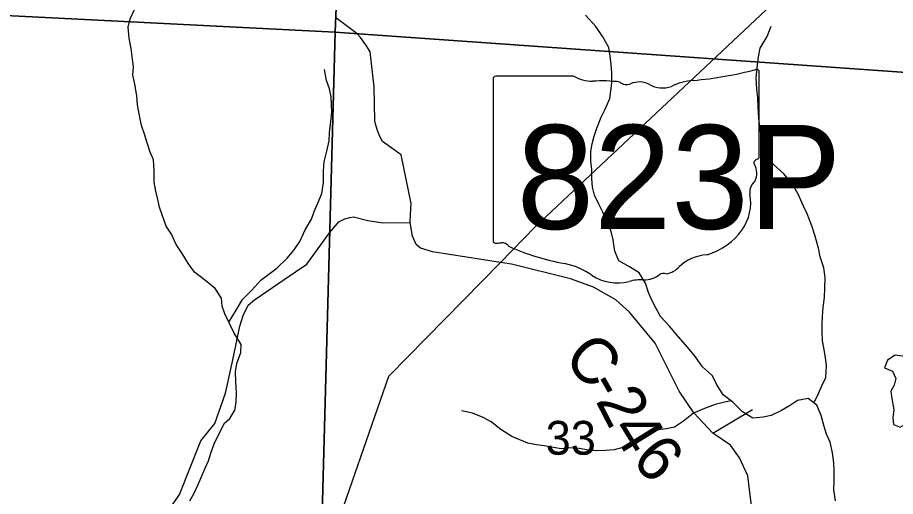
# Model space of a CAD drawing. Extents: x 1624196 to 2029251, y 146837 to 440034.
# Drawn here: x 1860244 to 1865984, y 283391 to 286524 of the extents above; entities that cross this region are included whole.
import ezdxf

# ---------------------------------------------------------------- set-up
doc = ezdxf.new("R2010")
doc.units = 0
for name, color, linetype in [('GM_P_State_Alignment', 7, 'Continuous'), ('GM_P_State_Location', 7, 'Continuous'), ('GM_P_State_Shield', 7, 'Continuous'), ('GM_X_County_Road', 7, 'Continuous'), ('GM_X_County_Road_Text', 7, 'Continuous'), ('GM_X_Minor_Lake', 7, 'Continuous'), ('GM_X_Minor_River', 7, 'Continuous'), ('GM_X_Section', 7, 'Continuous'), ('GM_X_Section_Text', 7, 'Continuous'), ('GM_X_Township_Road', 7, 'Continuous')]:
    doc.layers.add(name, color=color, linetype=linetype)

msp = doc.modelspace()

# ---------------------------------------------------------------- linework, layer by layer
at = {"layer": 'GM_P_State_Alignment'}
for points in [[(1864060.2, 285560.8), (1866649.6, 287995.7), (1867542.8, 288922.9), (1867990.9, 289955.4), (1868311.1, 290947.1), (1868391.6, 292397.6), (1868472.2, 294130.1), (1868149.4, 295432.6), (1868029.1, 295701.5), (1867469.8, 296505.3), (1867223.6, 296990.8)], [(1861544.2, 276696.4), (1861540.1, 276831.7), (1861529.9, 277163.6), (1861580.2, 279919), (1861612.6, 280380.9), (1861665.1, 281130), (1861669.1, 281144.2), (1861790.1, 281575.9), (1861836.7, 281721.8), (1862029, 282324.9), (1862672.3, 284178.2), (1863400.7, 284922.3), (1863628.9, 285155.2), (1864060.2, 285560.8)]]:
    msp.add_lwpolyline(points, dxfattribs=at)
at = {"layer": 'GM_P_State_Shield'}
for p, q in [((1863880, 286141.4), (1863370.4, 286141.4)), ((1865093.4, 285614.8), (1865093.4, 286167.6)), ((1863353.2, 286123.2), (1863353.2, 285066.6)), ((1865093.3, 285615), (1865093.4, 285614.8))]:
    msp.add_line(p, q, dxfattribs=at)
for centre, major_axis, start_param, end_param in [((1864473.6, 287581.9), (1845.5, 0), 4.814394, 5.042369), ((1865074.1, 286169.9), (19.4, 0), 6.141152, 7.989035), ((1863373.2, 286125.5), (20.2, 0), 1.712693, 3.28349), ((1864001.4, 286264.1), (195.5, 0), 4.042523, 4.731795), ((1864066.2, 285548.2), (702, 0), 1.404758, 1.657858), ((1864225.6, 286130.9), (56.4, 0), 3.836095, 5.185415), ((1864308.4, 286008.8), (117.3, 0), 0.950623, 2.079405), ((1864459.8, 286176.3), (141.1, 0), 4.081561, 5.145723), ((1864708.9, 285818.7), (371.3, 0), 1.699011, 2.107814), ((1865072.8, 285612.7), (20.7, 0), 5.05454, 6.418171), ((1865089, 285574.3), (30, 0), 1.883978, 3.671073), ((1864898.2, 285504.4), (180, 0), 5.934695, 6.695948), ((1865162.8, 285383.5), (130.9, 0), 2.387724, 3.262537), ((1864576.9, 285313.2), (461.6, 0), 5.101752, 6.440018), ((1863373.4, 285064.3), (20.3, 0), 3.00124, 4.508301), ((1863376.4, 285172.4), (155.2, 0), 4.665946, 4.897461), ((1863408.2, 285005.6), (56, 0), 0.519207, 1.627899), ((1864114.8, 285955), (1332.7, 0), 4.195997, 4.488961), ((1864771.6, 284769.9), (252.8, 0), 1.647645, 2.488434), ((1863717.5, 284591.9), (417, 0), 0.823519, 1.323587), ((1864451.3, 284964.2), (149.1, 0), 4.937069, 5.64225), ((1864168.5, 285000.4), (264.6, 0), 4.026481, 4.996735), ((1864321.3, 284635.1), (217.4, 0), 1.495662, 1.94098), ((1864340.7, 284921.2), (141, 0), 4.691044, 5.507374), ((1864468.2, 284818.9), (39.7, 0), 1.147584, 2.315152)]:
    msp.add_ellipse(centre, major_axis=major_axis, ratio=0.8, start_param=start_param, end_param=end_param, dxfattribs=at)
at = {"layer": 'GM_X_County_Road'}
for points in [[(1862813.6, 285234.8), (1862817, 285306.7), (1862751.4, 285625.1), (1862630.9, 285712.7), (1862613.1, 285745.1), (1862600.3, 285778), (1862587.5, 285820.1), (1862580.2, 285848.7), (1862575.1, 286071.2), (1862550, 286299.6), (1862525.3, 286339.4), (1862485.1, 286394.3), (1862461.4, 286419.5), (1862322.7, 286525.1)], [(1861011.2, 282972.7), (1861301.7, 283403.1), (1861442.2, 283754.6), (1861533.8, 283869.2), (1861603, 284066), (1861650.1, 284274.7), (1861697.1, 284505.5), (1861718.9, 284575.7), (1861751.9, 284641.5), (1861792.5, 284678.3), (1861986.1, 284809.5), (1862135.9, 284910.5), (1862283.1, 285115.7), (1862344.9, 285188.1), (1862384.5, 285208.4), (1862417.4, 285215.7), (1862440.9, 285220.7), (1862535.1, 285197.1), (1862631.3, 285181.5), (1862811, 285182.3), (1862813.6, 285234.8)], [(1865359.5, 282469.7), (1865280.1, 282544.6), (1865211.3, 282633.1), (1865140.6, 282721.5), (1865115, 282778.5), (1865071.8, 283096.9), (1865018.7, 283525.4), (1864963.7, 283643.3), (1864904.8, 283725.8), (1864790.9, 283804.4), (1864666.9, 283938.2), (1864570.3, 284079.9), (1864414, 284394.9), (1864246.1, 284597.7), (1864156.7, 284676.9), (1864009.6, 284761.3), (1863858.8, 284815.6), (1863473.9, 284910.8), (1863400.7, 284922.3), (1862957.4, 284991.8), (1862879.4, 285014.9), (1862850.8, 285040.1), (1862826.3, 285093.8), (1862811, 285182.3)]]:
    msp.add_lwpolyline(points, dxfattribs=at)
at = {"layer": 'GM_X_Minor_Lake'}
msp.add_lwpolyline([(1866087, 284336.6), (1866067.8, 284317.6), (1866027.7, 284309.8), (1865981.7, 284316), (1865933.4, 284282.1), (1865913.2, 284232.1), (1865965.2, 284211.8), (1865987, 284163.6), (1865976.8, 284119.5), (1865954.6, 284079.5), (1865958.4, 284045.4), (1865974, 283957.1), (1865967.8, 283907), (1865971.6, 283860.9), (1866015.6, 283844.6), (1866061.8, 283870.5), (1866106, 283902.4), (1866122.1, 283918.3)], dxfattribs=at)
at = {"layer": 'GM_X_Minor_River'}
for points in [[(1861599.1, 284586), (1861581.3, 284636.1), (1861577.2, 284688.2), (1861535.1, 284752.2), (1861465, 284808.1), (1861400.9, 284858), (1861360.8, 284912), (1861320.6, 284980), (1861280.5, 285040), (1861250.4, 285106.1), (1861216.3, 285160.1), (1861190.1, 285234.1), (1861172, 285284.1), (1861159.9, 285334.2), (1861147.8, 285388.2), (1861137.7, 285446.3), (1861137.5, 285520.4), (1861133.3, 285592.5), (1861111.2, 285642.5), (1861091.1, 285704.6), (1861073, 285760.6), (1861054.8, 285818.7), (1861038.7, 285894.8), (1861028.6, 285952.8), (1861024.4, 286010.9), (1861012.3, 286077), (1860998.1, 286149), (1861002, 286199.1), (1860995.9, 286251.2), (1860985.7, 286321.3), (1860973.6, 286389.3), (1860967.4, 286461.5), (1860979.3, 286515.5), (1861009.1, 286577.7)], [(1865592.8, 283363.4), (1865581.1, 283433.6), (1865583.4, 283493.8), (1865583.7, 283557.9), (1865581.9, 283610.1), (1865572.2, 283676.3), (1865556.5, 283746.5), (1865532.7, 283798.8), (1865518.9, 283849), (1865499.2, 283921.2), (1865471.4, 283987.5), (1865413.5, 284031.9), (1865343.4, 284018.2), (1865291.1, 283984.4), (1865238.9, 283954.5), (1865172.7, 283920.8), (1865118.5, 283909), (1865052.4, 283903.3), (1864984.5, 283943.7), (1864920.7, 284008.1), (1864856.8, 284056.6), (1864815, 284124.9), (1864787.2, 284179.2), (1864723.4, 284239.6), (1864677.6, 284304), (1864625.8, 284366.4), (1864564, 284436.9), (1864506.2, 284505.3), (1864448.4, 284567.8), (1864420.6, 284620), (1864390.8, 284674.3), (1864369, 284724.5), (1864349.2, 284786.8), (1864309.5, 284853.1), (1864245.6, 284893.5), (1864175.6, 284931.9), (1864149.9, 284996.2), (1864138.2, 285070.5), (1864124.4, 285124.7), (1864102.6, 285182.9), (1864070.9, 285251.2), (1864045.1, 285303.5), (1864017.3, 285361.8), (1864003.5, 285414), (1863999.7, 285472.1), (1863998, 285530.3), (1863992.2, 285584.5), (1863992.5, 285648.6), (1864000.8, 285698.7), (1864015, 285748.8), (1864031.3, 285800.8), (1864059.6, 285872.9), (1864085.9, 285924.9), (1864116.2, 285994.9), (1864128.7, 286095.1), (1864129, 286163.3), (1864125.2, 286217.4), (1864119.5, 286271.6), (1864109.7, 286327.8), (1864072, 286398.1), (1864026.2, 286466.5), (1863958.4, 286539)], [(1865449.7, 284004.2), (1865473.7, 284049.7), (1865504, 284115.7), (1865528.3, 284169.7), (1865532.7, 284247.9), (1865526.9, 284298.1), (1865519.1, 284352.2), (1865507.3, 284408.4), (1865505.6, 284466.6), (1865505.8, 284516.7), (1865508, 284568.8), (1865512.3, 284629), (1865520.6, 284693.1), (1865522.9, 284753.2), (1865525.2, 284823.4), (1865515.5, 284887.6), (1865491.7, 284957.9), (1865482, 285016.1), (1865458.3, 285100.4), (1865436.6, 285160.7), (1865406.9, 285239), (1865383.1, 285291.2), (1865347.3, 285367.6), (1865311.6, 285433.9), (1865253.8, 285502.4), (1865184, 285564.9), (1865154.2, 285617.1), (1865126.4, 285681.4), (1865112.6, 285733.6), (1865100.8, 285789.8), (1865091.2, 285866.1), (1865087.5, 285940.3), (1865083.7, 285998.4), (1865078, 286054.6), (1865074.3, 286130.8), (1865082.7, 286213), (1865088.9, 286267.1), (1865099.2, 286323.2), (1865145.6, 286399.1), (1865171.9, 286467.2)], [(1861625.1, 284531.4), (1861672.4, 284608.8), (1861714.7, 284678.7), (1861775.1, 284740.6), (1861835.5, 284806.5), (1861885.7, 284846.4), (1861938, 284884.2), (1862006.4, 284950.1), (1862052.7, 285004), (1862089, 285060), (1862123.4, 285136), (1862165.8, 285206), (1862184, 285256), (1862204.3, 285306.1), (1862232.6, 285374.1), (1862244.9, 285444.2), (1862245.3, 285518.4), (1862247.6, 285580.5), (1862265.9, 285650.6), (1862280.2, 285716.7), (1862284.5, 285770.9), (1862292.8, 285845), (1862299.1, 285903.1), (1862297.3, 285955.3), (1862293.5, 286005.4), (1862283.7, 286057.6), (1862263.9, 286111.8), (1862250.2, 286184.1)], [(1861596.1, 283871.2), (1861631.2, 283901.2), (1861663.5, 283955.1), (1861673.7, 284005.2), (1861676, 284069.4), (1861670.3, 284141.6), (1861668.6, 284205.8), (1861676.8, 284261.9), (1861703.2, 284333.9), (1861705.4, 284386), (1861659.7, 284458.4), (1861599.1, 284586)], [(1864910.1, 284016.1), (1864866.6, 284008.4), (1864806.4, 283992.6), (1864736.2, 283966.9), (1864664, 283935.1), (1864597.6, 283883.3), (1864539.4, 283843.5), (1864485.2, 283833.7), (1864435.1, 283828), (1864370.9, 283808.2), (1864320.7, 283772.3), (1864256.5, 283740.6), (1864202.3, 283710.7), (1864144.1, 283697), (1864088, 283691.2), (1864037.9, 283689.4), (1863977.8, 283693.7), (1863915.8, 283704), (1863855.7, 283708.3), (1863797.6, 283702.6), (1863747.6, 283710.8), (1863687.5, 283723.2), (1863637.5, 283729.4), (1863579.4, 283739.7), (1863475.5, 283784.3), (1863403.6, 283828.8), (1863339.7, 283879.2), (1863287.7, 283907.5), (1863217.8, 283935.9), (1863147.7, 283952.2)], [(1861370.3, 283361.7), (1861398.2, 283411.9), (1861422.1, 283464), (1861443.9, 283516.1), (1861467.8, 283572.3), (1861491.6, 283624.4), (1861507.5, 283674.5), (1861531.4, 283742.7), (1861596.1, 283871.2)]]:
    msp.add_lwpolyline(points, dxfattribs=at)
at = {"layer": 'GM_X_Section'}
for points in [[(1857402.4, 291435), (1862824.6, 291929.6), (1862431.2, 289184.8), (1862319.7, 286429), (1857103.6, 286694.1)], [(1862824.6, 291929.6), (1867901.8, 291578.2), (1867134.9, 286088.4), (1862319.7, 286429), (1862431.2, 289184.8)], [(1857103.6, 286694.1), (1862319.7, 286429), (1862193.5, 281747.1), (1856638.9, 282002.1), (1855574.9, 282007.2), (1855877.1, 284539.9)], [(1862319.7, 286429), (1867134.9, 286088.4), (1866257.2, 281575.1), (1862193.5, 281747.1)]]:
    msp.add_lwpolyline(points, close=True, dxfattribs=at)
at = {"layer": 'GM_X_Township_Road'}
msp.add_lwpolyline([(1864790.9, 283804.4), (1865050.5, 283960.6)], dxfattribs=at)

# ---------------------------------------------------------------- texts
at = {"layer": 'GM_P_State_Location'}
for s in ['s', 'r']:
    msp.add_text(s, height=1, dxfattribs=at).set_placement((1864203.8, 285524.7))
msp.add_text('823P', height=1, rotation=0.00001, dxfattribs=at).set_placement((1863780.4, 285479.2))
at = {"layer": 'GM_P_State_Shield'}
msp.add_text('823P', height=680, dxfattribs=at).set_placement((1863507.6, 285141.1))
at = {"layer": 'GM_X_County_Road_Text'}
for s, rotation, p in [('C', 313.76622, (1863802.6, 284284.3)), ('-', 299.5406, (1863961.3, 284122.1)), ('2', 297.23767, (1864020.5, 284017.7)), ('4', 301.68357, (1864117.6, 283831.3)), ('6', 312.33348, (1864251.3, 283625.5))]:
    msp.add_text(s, height=300, rotation=rotation, dxfattribs=at).set_placement(p)
at = {"layer": 'GM_X_Section_Text'}
msp.add_text('33', height=221, rotation=0.00001, dxfattribs=at).set_placement((1863696.8, 283664.3))

doc.saveas('drawing.dxf')
